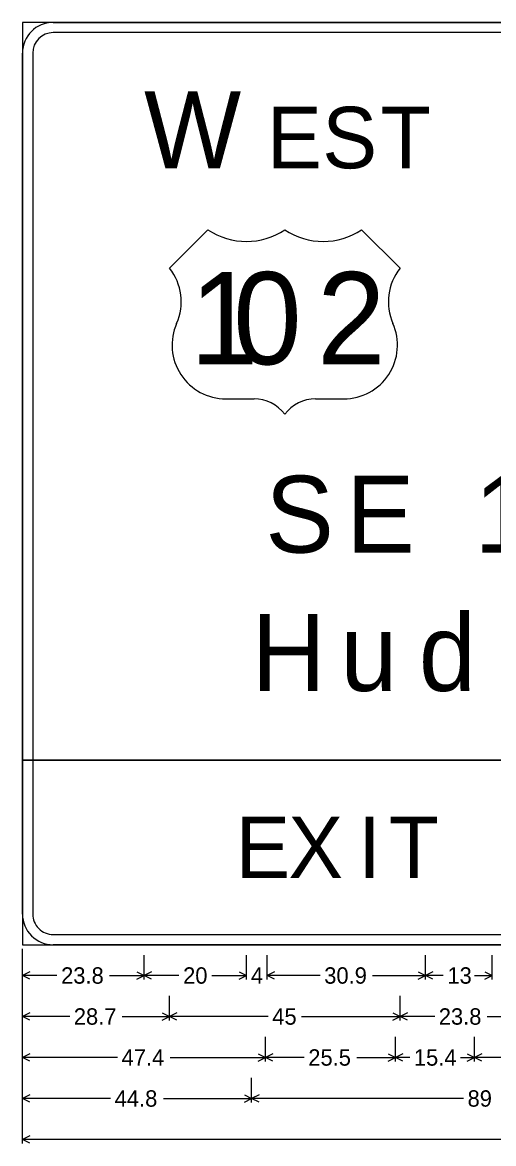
# Model space of a CAD drawing. Extents: x 667331 to 731245, y 738830 to 753817.
# Drawn here: x 718948.4 to 719086.4, y 747929.3 to 748257.5 of the extents above; entities that cross this region are included whole.
import ezdxf

# ---------------------------------------------------------------- set-up
doc = ezdxf.new("R2010")
doc.units = 0
doc.layers.add('R_SIGN', color=7, linetype='Continuous')

msp = doc.modelspace()

# ---------------------------------------------------------------- linework, layer by layer
at = {"layer": 'R_SIGN'}
for p, q in [((719002.77, 748196.79), (718991.52, 748185.54)), ((719059.02, 748185.54), (719047.77, 748196.79)), ((719008.02, 748147.29), (719016.27, 748147.29)), ((719034.27, 748147.29), (719042.52, 748147.29)), ((718948.44, 747929.3), (718948.44, 747986.3)), ((718948.44, 747977.3), (718948.44, 747984.5)), ((718984.08, 747977.3), (718984.08, 747984.5)), ((719014.08, 747977.3), (719014.08, 747984.5)), ((719020.08, 747977.3), (719020.08, 747984.5)), ((719066.45, 747977.3), (719066.45, 747984.5)), ((719086.02, 747977.3), (719086.02, 747984.5)), ((718950.58, 747979.57), (718948.44, 747978.5)), ((718958.56, 747978.5), (718948.44, 747978.5)), ((718950.58, 747977.42), (718948.44, 747978.5)), ((718973.96, 747978.5), (718984.08, 747978.5)), ((718981.94, 747979.57), (718984.08, 747978.5)), ((718981.94, 747977.42), (718984.08, 747978.5)), ((718986.23, 747979.57), (718984.08, 747978.5)), ((718994.29, 747978.5), (718984.08, 747978.5)), ((718986.23, 747977.42), (718984.08, 747978.5)), ((719003.88, 747978.5), (719014.08, 747978.5)), ((719011.94, 747979.57), (719014.08, 747978.5)), ((719011.94, 747977.42), (719014.08, 747978.5)), ((719022.23, 747979.57), (719020.08, 747978.5)), ((719035.62, 747978.5), (719020.08, 747978.5)), ((719022.23, 747977.42), (719020.08, 747978.5)), ((719050.91, 747978.5), (719066.45, 747978.5)), ((719064.31, 747979.57), (719066.45, 747978.5)), ((719064.31, 747977.42), (719066.45, 747978.5)), ((719068.6, 747979.57), (719066.45, 747978.5)), ((719071.69, 747978.5), (719066.45, 747978.5)), ((719068.6, 747977.42), (719066.45, 747978.5)), ((719080.78, 747978.5), (719086.02, 747978.5)), ((719083.87, 747979.57), (719086.02, 747978.5)), ((719083.87, 747977.42), (719086.02, 747978.5)), ((718948.44, 747965.3), (718948.44, 747972.5)), ((718991.52, 747965.3), (718991.52, 747972.5)), ((719059.02, 747965.3), (719059.02, 747972.5)), ((718950.58, 747967.57), (718948.44, 747966.5)), ((718962.29, 747966.5), (718948.44, 747966.5)), ((718950.58, 747965.42), (718948.44, 747966.5)), ((718977.66, 747966.5), (718991.52, 747966.5)), ((718989.37, 747967.57), (718991.52, 747966.5)), ((718989.37, 747965.42), (718991.52, 747966.5)), ((718993.66, 747967.57), (718991.52, 747966.5)), ((719020.4, 747966.5), (718991.52, 747966.5)), ((718993.66, 747965.42), (718991.52, 747966.5)), ((719030.14, 747966.5), (719059.02, 747966.5)), ((719056.87, 747967.57), (719059.02, 747966.5)), ((719056.87, 747965.42), (719059.02, 747966.5)), ((719061.16, 747967.57), (719059.02, 747966.5)), ((719069.16, 747966.5), (719059.02, 747966.5)), ((719061.16, 747965.42), (719059.02, 747966.5)), ((719084.55, 747966.5), (719094.69, 747966.5)), ((718948.44, 747953.3), (718948.44, 747960.5)), ((719019.58, 747953.3), (719019.58, 747960.5)), ((719057.72, 747953.3), (719057.72, 747960.5)), ((719080.85, 747953.3), (719080.85, 747960.5)), ((718950.58, 747955.57), (718948.44, 747954.5)), ((719017.43, 747955.57), (719019.58, 747954.5)), ((719021.73, 747955.57), (719019.58, 747954.5)), ((719055.57, 747955.57), (719057.72, 747954.5)), ((719059.86, 747955.57), (719057.72, 747954.5)), ((719078.7, 747955.57), (719080.85, 747954.5)), ((719083, 747955.57), (719080.85, 747954.5)), ((718976.27, 747954.5), (718948.44, 747954.5)), ((718950.58, 747953.42), (718948.44, 747954.5)), ((718991.74, 747954.5), (719019.58, 747954.5)), ((719017.43, 747953.42), (719019.58, 747954.5)), ((719030.95, 747954.5), (719019.58, 747954.5)), ((719021.73, 747953.42), (719019.58, 747954.5)), ((719046.34, 747954.5), (719057.72, 747954.5)), ((719055.57, 747953.42), (719057.72, 747954.5)), ((719061.87, 747954.5), (719057.72, 747954.5)), ((719059.86, 747953.42), (719057.72, 747954.5)), ((719076.69, 747954.5), (719080.85, 747954.5)), ((719078.7, 747953.42), (719080.85, 747954.5)), ((719110.45, 747954.5), (719080.85, 747954.5)), ((719083, 747953.42), (719080.85, 747954.5)), ((718948.44, 747941.3), (718948.44, 747948.5)), ((719015.57, 747941.3), (719015.57, 747948.5)), ((718950.58, 747943.57), (718948.44, 747942.5)), ((718974.25, 747942.5), (718948.44, 747942.5)), ((718950.58, 747941.42), (718948.44, 747942.5)), ((718989.77, 747942.5), (719015.57, 747942.5)), ((719013.43, 747943.57), (719015.57, 747942.5)), ((719013.43, 747941.42), (719015.57, 747942.5)), ((719017.72, 747943.57), (719015.57, 747942.5)), ((719077.59, 747942.5), (719015.57, 747942.5)), ((719017.72, 747941.42), (719015.57, 747942.5)), ((718950.58, 747931.57), (718948.44, 747930.5)), ((719108.23, 747930.5), (718948.44, 747930.5)), ((718950.58, 747929.42), (718948.44, 747930.5))]:
    msp.add_line(p, q, dxfattribs=at)
for points in [[(718948.44, 748041.5), (719281.44, 748041.5), (719281.44, 748257.5), (718948.44, 748257.5), (718948.44, 748041.5), (718948.44, 748041.5)], [(718957.44, 748257.5), (719272.44, 748257.5)], [(719272.44, 748254.5), (718957.44, 748254.5)], [(718948.44, 748041.5), (718948.44, 748248.5)], [(718951.44, 748248.5), (718951.44, 748041.5)], [(718948.44, 747987.5), (719281.44, 747987.5), (719281.44, 748041.5), (718948.44, 748041.5), (718948.44, 747987.5), (718948.44, 747987.5)], [(718948.44, 747996.5), (718948.44, 748041.5)], [(718951.44, 748041.5), (718951.44, 747996.5)], [(718957.44, 747990.5), (719272.44, 747990.5)], [(719272.44, 747987.5), (718957.44, 747987.5)]]:
    msp.add_lwpolyline(points, dxfattribs=at)
for centre, radius, start, end in [((718957.44, 748248.5), 9, 90.0002, 179.9998), ((718957.44, 748248.5), 6, 90.0002, 179.9998), ((719014.02, 748213.62), 20.25, 236.2511, 303.749), ((719036.52, 748213.62), 20.25, 236.2511, 303.749), ((718979.19, 748175.73), 15.75, 336.2288, 38.491), ((719071.35, 748175.73), 15.75, 141.5085, 203.7713), ((719008.02, 748163.04), 15.75, 156.2284, 270.0001), ((719042.52, 748163.04), 15.75, 270.0001, 23.7711), ((719016.27, 748136.04), 11.25, 36.8699, 90.0002), ((719034.27, 748136.04), 11.25, 90.0002, 143.13), ((718957.44, 747996.5), 9, 179.9998, 270.0001), ((718957.44, 747996.5), 6, 179.9998, 270.0001)]:
    msp.add_arc(centre, radius, start, end, dxfattribs=at)

# ---------------------------------------------------------------- texts
for s, height, p in [('W', 22.5, (718984.08, 748214.79)), ('E', 18, (719020.08, 748214.79)), ('S', 18, (719036.25, 748214.79)), ('T', 18, (719053.34, 748214.79)), ('0', 27, (719010.15, 748157.41)), ('2', 27, (719034.72, 748157.41)), ('1', 27, (718997.46, 748157.41)), ('S', 22.5, (719019.58, 748102.29)), ('E', 22.5, (719043.22, 748102.29)), ('1', 22.5, (719080.85, 748102.29)), ('H', 22.5, (719015.57, 748061.79)), ('d', 22.5, (719064.52, 748061.79)), ('u', 22.5, (719041.51, 748061.79)), ('E', 18, (719010.84, 748007)), ('X', 18, (719026.3, 748007)), ('I', 18, (719046.74, 748007)), ('T', 18, (719055.69, 748007)), ('23.8', 4.8, (718959.76, 747976.1)), ('20', 4.8, (718995.49, 747976.1)), ('30.9', 4.8, (719036.82, 747976.1)), ('13', 4.8, (719072.89, 747976.1)), ('4', 4.8, (719015.36, 747976.1)), ('28.7', 4.8, (718963.49, 747964.1)), ('45', 4.8, (719021.6, 747964.1)), ('23.8', 4.8, (719070.36, 747964.1)), ('47.4', 4.8, (718977.47, 747952.1)), ('25.5', 4.8, (719032.15, 747952.1)), ('15.4', 4.8, (719063.07, 747952.1)), ('44.8', 4.8, (718975.45, 747940.1)), ('89', 4.8, (719078.79, 747940.1))]:
    msp.add_text(s, height=height, dxfattribs=at).set_placement(p)

doc.saveas('drawing.dxf')
